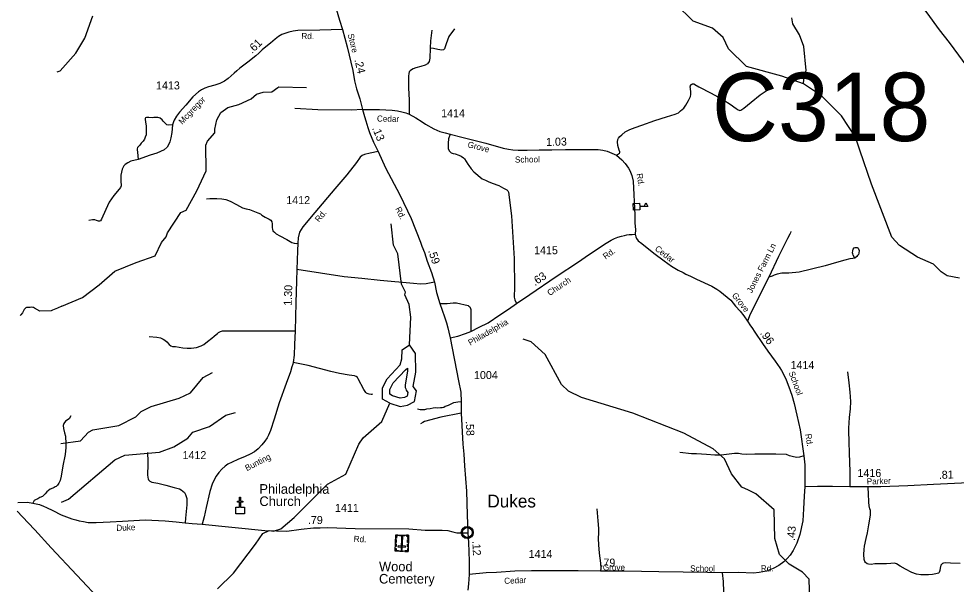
# Model space of a CAD drawing. Extents: x 2220236 to 2384410, y 720751 to 894131.
# Drawn here: x 2294988 to 2309628, y 842180 to 851003 of the extents above; entities that cross this region are included whole.
import ezdxf

# ---------------------------------------------------------------- set-up
doc = ezdxf.new("R2010")
doc.units = 0
doc.layers.add('Default', color=7, linetype='Continuous')

msp = doc.modelspace()

# ---------------------------------------------------------------- linework, layer by layer
at = {"layer": 'Default'}
for points in [[(2299239, 853177), (2299305, 853056), (2299363, 852897), (2299430, 852710), (2299478, 852582), (2299530, 852436), (2299588, 852273), (2299772, 851752), (2299789, 851700), (2299804, 851664), (2299830, 851579), (2299869, 851423), (2299920, 851248), (2299999, 850983), (2300042, 850837)], [(2308554, 851887), (2308675, 851737), (2308795, 851587), (2308866, 851481), (2308978, 851341), (2309166, 851093), (2309363, 850829), (2309515, 850631), (2309868, 850159)], [(2307245, 849988), (2306903, 850108), (2306351, 850260), (2306073, 850534), (2305988, 850708), (2305820, 850855), (2305519, 850967), (2305241, 851238)], [(2295587, 850177), (2295632, 850188), (2295879, 850464), (2296018, 850700), (2296147, 851050)], [(2307245, 849988), (2307252, 850119), (2307285, 850196), (2307247, 850569), (2307179, 850753), (2307077, 850926), (2307059, 851017)], [(2300042, 850837), (2299687, 850825), (2299347, 850818), (2299271, 850807), (2299206, 850795), (2299156, 850780), (2299095, 850755), (2299069, 850739), (2299044, 850725), (2298993, 850685), (2298920, 850624), (2298845, 850564), (2298791, 850519), (2298735, 850465), (2298692, 850426), (2298645, 850390), (2298588, 850340), (2298504, 850277), (2298439, 850230), (2298391, 850191), (2298353, 850153), (2298259, 850071), (2298201, 850031), (2298128, 849991), (2298048, 849965), (2297950, 849940), (2297896, 849920), (2297841, 849895), (2297793, 849863), (2297704, 849785), (2297598, 849654), (2297496, 849544), (2297452, 849483), (2297414, 849423), (2297404, 849392), (2297386, 849347)], [(2300042, 850837), (2300115, 850566), (2300205, 850195), (2300232, 850036), (2300264, 849911), (2300313, 849754), (2300358, 849587)], [(2301790, 850845), (2301706, 850726), (2301661, 850613), (2301634, 850531), (2301619, 850516), (2301596, 850514), (2301534, 850524), (2301462, 850541), (2301412, 850546)], [(2301437, 850823), (2301417, 850656), (2301412, 850546)], [(2301412, 850546), (2301405, 850387), (2301395, 850337), (2301370, 850300), (2301332, 850277), (2301265, 850257), (2301186, 850235), (2301145, 850220), (2301122, 850207), (2301100, 850190), (2301084, 850172), (2301077, 850148), (2301072, 850109), (2301072, 850042), (2301076, 849923), (2301082, 849735), (2301087, 849619), (2301087, 849559), (2301086, 849516)], [(2298049, 849280), (2298082, 849424), (2298142, 849538), (2298253, 849616), (2298422, 849665), (2298618, 849753), (2298701, 849828), (2298803, 849855), (2298942, 849864), (2299033, 849930), (2299051, 849942), (2299483, 849929)], [(2304320, 848872), (2304355, 848895), (2304368, 848903), (2304375, 848916), (2304375, 848926), (2304365, 848953), (2304342, 849024), (2304340, 849084), (2304344, 849119), (2304352, 849140), (2304372, 849164), (2304407, 849194), (2304460, 849237), (2304531, 849277), (2304614, 849306), (2304717, 849341), (2304921, 849413), (2305102, 849471), (2305172, 849492), (2305240, 849516), (2305288, 849537), (2305324, 849564), (2305373, 849607), (2305406, 849657), (2305446, 849725), (2305477, 849788), (2305485, 849823), (2305482, 849859), (2305477, 849913), (2305475, 849943)], [(2305475, 849943), (2305475, 849943), (2305475, 849944), (2305475, 849945), (2305475, 849945), (2305475, 849946), (2305475, 849947), (2305475, 849948), (2305476, 849948), (2305476, 849949), (2305476, 849950), (2305476, 849951), (2305476, 849951), (2305476, 849952), (2305476, 849953), (2305476, 849954), (2305476, 849954), (2305477, 849955), (2305477, 849956), (2305477, 849956), (2305477, 849957), (2305477, 849958), (2305478, 849958), (2305478, 849959), (2305478, 849960), (2305478, 849961), (2305479, 849961), (2305479, 849962), (2305479, 849963), (2305479, 849963), (2305480, 849964), (2305480, 849965), (2305480, 849965), (2305481, 849966), (2305481, 849967), (2305482, 849967), (2305482, 849968), (2305482, 849968), (2305483, 849969), (2305483, 849970), (2305484, 849970), (2305484, 849971), (2305484, 849971), (2305485, 849972), (2305485, 849973), (2305486, 849973), (2305486, 849974), (2305487, 849974), (2305487, 849975), (2305488, 849975), (2305488, 849976), (2305489, 849976), (2305489, 849977), (2305490, 849977), (2305491, 849978), (2305491, 849978), (2305492, 849979), (2305492, 849979), (2305493, 849979), (2305493, 849980), (2305494, 849980), (2305495, 849981), (2305495, 849981), (2305496, 849981), (2305497, 849982), (2305497, 849982), (2305498, 849983), (2305499, 849983), (2305499, 849983), (2305500, 849984), (2305501, 849984), (2305501, 849984), (2305502, 849984), (2305503, 849985), (2305503, 849985), (2305504, 849985), (2305505, 849985), (2305505, 849986), (2305506, 849986), (2305507, 849986), (2305507, 849986), (2305508, 849986), (2305509, 849987), (2305510, 849987), (2305510, 849987), (2305511, 849987), (2305512, 849987), (2305513, 849987), (2305513, 849987), (2305514, 849987), (2305515, 849987), (2305515, 849987), (2305516, 849987), (2305517, 849987), (2305518, 849987), (2305518, 849987), (2305519, 849987), (2305520, 849987), (2305521, 849987), (2305521, 849987)], [(2305521, 849987), (2305522, 849987), (2305523, 849987), (2305524, 849987), (2305524, 849987), (2305525, 849987), (2305526, 849987), (2305526, 849986), (2305527, 849986), (2305528, 849986), (2305529, 849986), (2305529, 849986), (2305530, 849986), (2305531, 849985), (2305531, 849985), (2305532, 849985), (2305533, 849985), (2305533, 849984), (2305534, 849984), (2305535, 849984), (2305535, 849983), (2305536, 849983), (2305537, 849983), (2305537, 849982), (2305538, 849982), (2305539, 849982), (2305539, 849981), (2305540, 849981), (2305541, 849981), (2305541, 849980), (2305542, 849980), (2305542, 849979), (2305543, 849979), (2305544, 849978), (2305544, 849978), (2305545, 849977), (2305545, 849977)], [(2305545, 849977), (2305610, 849941), (2305803, 849840), (2305906, 849785), (2305997, 849732), (2306098, 849671), (2306191, 849604), (2306223, 849583), (2306239, 849575), (2306249, 849573), (2306264, 849579), (2306310, 849608), (2306425, 849702), (2306568, 849814), (2306658, 849877)], [(2309677, 846956), (2309485, 846994), (2309393, 847053), (2309275, 847176), (2309024, 847281), (2308739, 847463), (2308620, 847596), (2308304, 848423), (2308123, 848954), (2308054, 849154), (2307834, 849487), (2307522, 849799), (2307245, 849988)], [(2300358, 849587), (2300183, 849575), (2299658, 849582), (2299297, 849600)], [(2300358, 849587), (2300386, 849480), (2300408, 849409), (2300439, 849304), (2300464, 849226), (2300527, 849075), (2300601, 848930)], [(2300358, 849587), (2300622, 849585), (2300821, 849577), (2300900, 849567), (2300970, 849550), (2301030, 849535), (2301086, 849516), (2301186, 849456), (2301288, 849395), (2301342, 849359), (2301469, 849283), (2301519, 849262), (2301564, 849245), (2301648, 849222), (2301723, 849200), (2301929, 849150), (2302116, 849101), (2302284, 849059), (2302551, 848986), (2302634, 848969), (2302705, 848956), (2302785, 848953), (2302928, 848953), (2303115, 848956), (2303310, 848958), (2303525, 848963), (2303710, 848964), (2303944, 848961), (2304037, 848963), (2304110, 848954), (2304175, 848936), (2304320, 848872), (2304407, 848799), (2304458, 848745), (2304510, 848674), (2304530, 848634), (2304561, 848559), (2304583, 848468), (2304607, 847939), (2304611, 847821), (2304618, 847708), (2304616, 847643)], [(2297386, 849347), (2297320, 849342), (2297300, 849348), (2297282, 849364), (2297245, 849403), (2297229, 849425), (2297195, 849451), (2297179, 849456), (2297161, 849460), (2297099, 849460), (2297075, 849457), (2297017, 849461), (2296981, 849460), (2296967, 849458), (2296961, 849446), (2296961, 849434), (2296968, 849388), (2296978, 849332), (2296979, 849234), (2296976, 849194), (2296964, 849156), (2296951, 849124), (2296931, 849092), (2296901, 849062), (2296876, 849029), (2296844, 848995), (2296838, 848975), (2296836, 848955), (2296841, 848921), (2296852, 848809)], [(2297386, 849347), (2297379, 849229), (2297365, 849143), (2297345, 849084), (2297325, 849035), (2297304, 849001), (2297257, 848960), (2297143, 848908), (2297042, 848874), (2296852, 848809)], [(2297218, 847513), (2297292, 847598), (2297308, 847664), (2297521, 847981), (2297604, 848018), (2297768, 848320), (2297914, 848628), (2297910, 849028), (2297934, 849094), (2298050, 849221), (2298049, 849280)], [(2301723, 849200), (2301701, 849127), (2301691, 849059), (2301693, 849019), (2301696, 848977), (2301710, 848941), (2301723, 848924), (2301741, 848910), (2301769, 848898), (2301803, 848894), (2301859, 848873), (2301897, 848857), (2301931, 848834), (2301948, 848818), (2301998, 848735), (2302017, 848711), (2302055, 848659), (2302094, 848616), (2302224, 848506), (2302274, 848484), (2302320, 848463), (2302383, 848438), (2302485, 848401), (2302560, 848361), (2302611, 848331), (2302625, 848318), (2302637, 848296), (2302681, 847928), (2302726, 847263), (2302730, 846815), (2302726, 846659), (2302734, 846619), (2302761, 846558)], [(2300601, 848930), (2300474, 848904), (2300387, 848884), (2300352, 848867), (2300320, 848842), (2300260, 848760), (2300111, 848570), (2299925, 848349), (2299612, 847980), (2299426, 847756), (2299399, 847716), (2299374, 847671), (2299351, 847584), (2299347, 847499), (2299341, 847382), (2299329, 847091), (2299325, 846911), (2299313, 846570), (2299304, 846134), (2299295, 845922), (2299290, 845753), (2299271, 845638), (2299266, 845611), (2299253, 845573), (2299233, 845496), (2299166, 845314), (2299056, 845008), (2298974, 844756), (2298919, 844579), (2298890, 844505), (2298867, 844465), (2298832, 844410), (2298783, 844355), (2298725, 844293), (2298668, 844248), (2298601, 844208), (2298521, 844173), (2298407, 844124), (2298320, 844086), (2298255, 844051), (2298212, 844021), (2298160, 843974), (2298110, 843922), (2298073, 843864), (2298038, 843807), (2298008, 843742), (2297971, 843628), (2297914, 843376), (2297881, 843229), (2297851, 843115)], [(2300601, 848930), (2300715, 848678), (2300938, 848257), (2301116, 847884), (2301262, 847516), (2301284, 847453), (2301322, 847354), (2301367, 847219), (2301431, 847045), (2301478, 846892), (2301513, 846730), (2301563, 846558), (2301637, 846354), (2301665, 846257), (2301686, 846178), (2301702, 846111), (2301723, 846026)], [(2296852, 848809), (2296740, 848782), (2296691, 848757), (2296651, 848729), (2296631, 848706), (2296604, 848656), (2296584, 848561), (2296584, 848472), (2296585, 848395), (2296575, 848369), (2296532, 848312), (2296471, 848244), (2296401, 848143), (2296347, 848028), (2296281, 847875), (2296266, 847852), (2296251, 847844), (2296234, 847844), (2296203, 847857), (2296176, 847867), (2296140, 847867), (2296083, 847857)], [(2297917, 848192), (2297970, 848197), (2298079, 848197), (2298161, 848192), (2298221, 848182), (2298291, 848154), (2298388, 848102), (2298483, 848052), (2298537, 848037), (2298590, 848027), (2298642, 848005), (2298722, 847977), (2298761, 847960), (2298786, 847938), (2298834, 847905), (2298896, 847875), (2298923, 847860), (2298938, 847835), (2298943, 847801), (2298946, 847743), (2298948, 847718), (2298958, 847696), (2298980, 847671), (2299008, 847649), (2299063, 847616), (2299175, 847559), (2299252, 847514), (2299287, 847499), (2299318, 847498), (2299347, 847499)], [(2301092, 845916), (2301112, 846346), (2301085, 846545), (2301017, 846697), (2301025, 846737), (2300965, 846862), (2300910, 847336), (2300842, 847468), (2300805, 847801)], [(2307046, 847685), (2307040, 847661), (2307029, 847641), (2306995, 847575), (2306850, 847293), (2306701, 846970)], [(2301723, 846026), (2301842, 846049), (2301964, 846093), (2302047, 846125), (2302178, 846190), (2302318, 846259), (2302502, 846382), (2302635, 846473), (2302761, 846558), (2302971, 846700), (2303381, 846980), (2303728, 847211), (2303886, 847318), (2304020, 847409), (2304135, 847486), (2304240, 847548), (2304293, 847573), (2304345, 847593), (2304402, 847613), (2304448, 847623), (2304483, 847629), (2304521, 847639), (2304566, 847639), (2304616, 847643)], [(2304616, 847643), (2304624, 847599), (2304633, 847575), (2304661, 847537), (2304716, 847494), (2304904, 847346), (2305068, 847225), (2305182, 847143), (2305285, 847080), (2305362, 847042), (2305406, 847017), (2305478, 846984), (2305572, 846939), (2305810, 846830), (2305889, 846786), (2305936, 846754), (2305993, 846708), (2306108, 846610), (2306181, 846519), (2306252, 846440), (2306310, 846369), (2306367, 846282), (2306414, 846212), (2306435, 846185), (2306480, 846113), (2306601, 845935), (2306684, 845816), (2306798, 845658), (2306875, 845555), (2306899, 845514), (2306929, 845456), (2306974, 845369), (2307012, 845260), (2307059, 845132), (2307096, 844997), (2307140, 844815), (2307189, 844591), (2307249, 844182), (2307265, 844041), (2307262, 843703)], [(2295661, 846520), (2295983, 846655), (2296242, 846852), (2296490, 847063), (2296822, 847201), (2297120, 847305), (2297218, 847513)], [(2308044, 847268), (2308019, 847314), (2308013, 847334), (2308009, 847352), (2308013, 847384), (2308018, 847406), (2308036, 847426), (2308050, 847432), (2308078, 847435), (2308090, 847429), (2308098, 847421), (2308113, 847389), (2308107, 847347), (2308101, 847327), (2308087, 847307), (2308073, 847293), (2308044, 847268)], [(2308044, 847268), (2308012, 847261), (2307967, 847255), (2307890, 847234), (2307758, 847198), (2307580, 847146), (2307174, 847049), (2307012, 847034), (2306905, 847032), (2306832, 847020), (2306786, 847002), (2306753, 846988), (2306701, 846970)], [(2301478, 846892), (2301403, 846875), (2301349, 846867), (2301264, 846861), (2301151, 846872), (2300631, 846919), (2300344, 846948), (2300068, 846978), (2299329, 847091)], [(2306701, 846970), (2306409, 846396), (2306367, 846282)], [(2295661, 846520), (2295592, 846489), (2295513, 846458), (2295493, 846445), (2295317, 846440), (2295236, 846485), (2295220, 846498), (2295210, 846498), (2295186, 846504), (2295166, 846500), (2295109, 846498), (2295097, 846490), (2295089, 846484), (2295081, 846477), (2295073, 846468), (2295067, 846457), (2295044, 846412), (2295022, 846385), (2295016, 846377), (2295010, 846372)], [(2301563, 846558), (2301678, 846560), (2301774, 846569), (2301824, 846568), (2302004, 846530), (2302018, 846518), (2302032, 846506), (2302039, 846495), (2302045, 846467), (2302047, 846413), (2302047, 846237), (2302047, 846125)], [(2297025, 846047), (2297142, 846032), (2297199, 846022), (2297242, 846004), (2297269, 845989), (2297299, 845962), (2297334, 845920), (2297361, 845900), (2297391, 845890), (2297436, 845887), (2297548, 845870), (2297617, 845862), (2297682, 845862), (2297764, 845872), (2297834, 845897), (2297879, 845922), (2297936, 845967), (2298001, 846017), (2298038, 846049), (2298071, 846077), (2298089, 846092), (2298108, 846109), (2298138, 846121), (2298171, 846131), (2298212, 846134), (2298481, 846131), (2298817, 846131), (2299165, 846134), (2299304, 846134)], [(2300785, 845004), (2300668, 845068), (2300666, 845242), (2300740, 845386), (2300945, 845604), (2300969, 845697), (2300976, 845839), (2301092, 845916)], [(2301200, 845198), (2301149, 845265), (2301188, 845490), (2301185, 845781), (2301092, 845916)], [(2301723, 846026), (2301857, 845352), (2301891, 845177), (2301895, 845023), (2301898, 844851), (2301924, 844364), (2301937, 844208), (2301949, 844028), (2301979, 843634), (2301992, 843263), (2301999, 842979)], [(2306381, 843648), (2306280, 843696), (2306120, 843903), (2306009, 844135), (2305832, 844291), (2305372, 844535), (2304577, 844851), (2303775, 845093), (2303574, 845190), (2303464, 845297), (2303209, 845763), (2302991, 845960), (2302865, 846001)], [(2300510, 845150), (2300502, 845142), (2300492, 845140), (2300462, 845143), (2300430, 845153), (2300416, 845163), (2300408, 845171), (2300377, 845216), (2300289, 845386), (2300275, 845405), (2300257, 845421), (2300233, 845433), (2300147, 845444), (2299997, 845470), (2299860, 845497), (2299507, 845591), (2299271, 845638)], [(2295645, 844373), (2295952, 844418), (2296076, 844552), (2296142, 844587), (2296549, 844656), (2296815, 844792), (2296897, 844877), (2297054, 844953), (2297494, 845082), (2297668, 845168), (2297866, 845406), (2298015, 845481)], [(2300946, 845082), (2300825, 845119), (2300781, 845144), (2300780, 845218), (2300832, 845320), (2301026, 845527), (2301061, 845549), (2301061, 845504), (2301024, 845290), (2301023, 845269), (2301024, 845248), (2301030, 845228), (2301038, 845209), (2301066, 845172), (2301054, 845114), (2301014, 845092), (2300946, 845082)], [(2307931, 845496), (2307948, 845320), (2307964, 845177), (2307974, 845033), (2307970, 844916), (2307956, 844781), (2307943, 844615), (2307948, 844360), (2307957, 844267), (2307957, 844199), (2307959, 844112), (2307967, 843905), (2307965, 843703)], [(2300785, 845004), (2300944, 844954), (2301060, 844972), (2301168, 845033), (2301200, 845198)], [(2298093, 842107), (2298340, 842353), (2298685, 842807), (2298800, 842973), (2298899, 843016), (2298966, 843009), (2299082, 843044), (2299289, 843219), (2299808, 843743), (2300098, 843896), (2300301, 844364), (2300366, 844465), (2300655, 844719), (2300785, 845004)], [(2301895, 845023), (2301847, 845022), (2301815, 845014), (2301779, 845010), (2301695, 844969), (2301649, 844952), (2301624, 844936), (2301598, 844930), (2301572, 844931), (2301530, 844929), (2301492, 844931), (2301458, 844928), (2301410, 844916), (2301356, 844909), (2301324, 844901), (2301290, 844900), (2301258, 844902), (2301216, 844910)], [(2295799, 844807), (2295774, 844762), (2295717, 844722), (2295691, 844689), (2295681, 844656), (2295686, 844608), (2295702, 844543), (2295717, 844491), (2295724, 844372), (2295725, 844314), (2295715, 844204), (2295678, 844028), (2295650, 843865), (2295634, 843800), (2295614, 843754), (2295595, 843727), (2295574, 843706), (2295557, 843698), (2295539, 843688), (2295518, 843677), (2295479, 843663), (2295425, 843620), (2295401, 843590), (2295356, 843549), (2295318, 843533), (2295286, 843513), (2295248, 843498), (2295230, 843486), (2295216, 843466), (2295209, 843446)], [(2295654, 843458), (2295762, 843508), (2296489, 844122), (2296646, 844191), (2297187, 844239), (2297411, 844324), (2297626, 844461), (2297708, 844553), (2297966, 844639), (2298222, 844817), (2298371, 844859)], [(2301898, 844851), (2301581, 844784), (2301324, 844717), (2301296, 844703), (2301264, 844682)], [(2296999, 844237), (2296999, 844197), (2297004, 844129), (2297005, 844049), (2296997, 843889), (2297001, 843845), (2297006, 843823), (2297014, 843807), (2297022, 843797), (2297036, 843787), (2297064, 843771), (2297158, 843755), (2297285, 843724), (2297415, 843689), (2297499, 843670), (2297525, 843651), (2297576, 843609), (2297592, 843579), (2297611, 843517), (2297615, 843466), (2297612, 843419), (2297590, 843211), (2297589, 843139)], [(2307249, 844182), (2307182, 844160), (2307136, 844158), (2307084, 844165), (2307026, 844181), (2306976, 844205), (2306809, 844210), (2306644, 844209), (2306480, 844207), (2306345, 844203), (2306280, 844211), (2306227, 844219), (2306193, 844221), (2306165, 844219), (2306125, 844213), (2306040, 844203), (2305996, 844201), (2305952, 844195), (2305856, 844195), (2305727, 844205), (2305569, 844213), (2305492, 844215), (2305312, 844236)], [(2307262, 843703), (2307460, 843711), (2307697, 843709), (2307965, 843703), (2308251, 843705), (2308451, 843707), (2308870, 843722), (2309274, 843740), (2309600, 843754), (2309818, 843766)], [(2307262, 843703), (2307252, 843552), (2307244, 843354), (2307231, 843170), (2307185, 842957), (2307137, 842821), (2307112, 842767), (2307080, 842704), (2307032, 842633), (2306989, 842581), (2306933, 842528), (2306858, 842473), (2306768, 842425), (2306667, 842386), (2306551, 842363), (2306462, 842354), (2306229, 842361), (2305970, 842357)], [(2307341, 841908), (2307329, 842259), (2307227, 842366), (2307018, 842495), (2306866, 842644), (2306797, 842893), (2306784, 843342), (2306498, 843590), (2306381, 843648)], [(2309691, 842504), (2309540, 842510), (2309453, 842511), (2309431, 842509), (2309413, 842503), (2309401, 842495), (2309387, 842475), (2309379, 842429), (2309370, 842393), (2309360, 842364), (2309352, 842354), (2309310, 842340), (2309258, 842331), (2309195, 842324), (2309076, 842326), (2309006, 842336), (2308934, 842364), (2308833, 842414), (2308752, 842460), (2308696, 842497), (2308665, 842509), (2308604, 842503), (2308540, 842498), (2308358, 842497), (2308300, 842490), (2308259, 842492), (2308235, 842500), (2308212, 842517), (2308202, 842536), (2308192, 842568), (2308187, 842646), (2308190, 842719), (2308195, 842776), (2308221, 842894), (2308242, 842983), (2308265, 843106), (2308287, 843255), (2308287, 843328), (2308279, 843358), (2308267, 843402), (2308267, 843416), (2308261, 843447), (2308261, 843483), (2308257, 843576), (2308251, 843705)], [(2294972, 843455), (2295123, 843458), (2295209, 843446), (2295313, 843424), (2295376, 843399), (2295419, 843377), (2295521, 843332), (2295652, 843264), (2295815, 843202), (2295878, 843184), (2295933, 843167), (2295998, 843160), (2296074, 843144), (2296199, 843142), (2296413, 843152), (2296607, 843163), (2296960, 843183), (2297274, 843168), (2297448, 843154), (2297589, 843139), (2297694, 843128), (2297851, 843115)], [(2294964, 843320), (2295136, 843138), (2295239, 843027), (2295493, 842747), (2297095, 841044)], [(2304014, 843357), (2304032, 843168), (2304043, 843050), (2304039, 842984), (2304036, 842893), (2304043, 842792), (2304053, 842666), (2304071, 842507), (2304080, 842430), (2304071, 842384)], [(2297851, 843115), (2298829, 843018), (2299011, 843011), (2299174, 843009), (2299398, 843041), (2299589, 843057), (2299696, 843057), (2299807, 843064), (2300241, 843050), (2301077, 843046), (2301332, 843025), (2301600, 843023), (2301687, 843016), (2301765, 842996), (2301830, 842984), (2301999, 842979)], [(2301999, 842979), (2302009, 842826), (2302016, 842689), (2302022, 842533), (2302020, 842329)], [(2302020, 842329), (2302009, 842184), (2302000, 842089)], [(2305970, 842357), (2305745, 842363), (2304982, 842375), (2304440, 842384), (2304071, 842384), (2303723, 842389), (2302993, 842391), (2302734, 842382), (2302447, 842363), (2302286, 842356), (2302020, 842329)], [(2305970, 842357), (2305986, 842223), (2305995, 842061)]]:
    msp.add_lwpolyline(points, dxfattribs=at)
for points in [[(2304584, 848119), (2304682, 848124), (2304684, 848078), (2304759, 848081), (2304781, 848129), (2304813, 848074), (2304685, 848068), (2304687, 848022), (2304589, 848018)], [(2298380, 843384), (2298437, 843384), (2298437, 843460), (2298405, 843460), (2298405, 843476), (2298437, 843476), (2298437, 843536), (2298453, 843536), (2298453, 843476), (2298485, 843476), (2298485, 843460), (2298453, 843460), (2298453, 843384), (2298511, 843384), (2298511, 843277), (2298380, 843277)], [(2301914, 842999), (2301915, 843005), (2301917, 843012), (2301920, 843019), (2301923, 843025), (2301926, 843030), (2301930, 843035), (2301934, 843040), (2301939, 843044), (2301944, 843049), (2301950, 843053), (2301954, 843055), (2301959, 843058), (2301965, 843060), (2301971, 843062), (2301975, 843063), (2301980, 843064), (2301984, 843065), (2301990, 843065), (2301995, 843065), (2302000, 843065), (2302005, 843064), (2302010, 843063), (2302015, 843061), (2302020, 843059), (2302027, 843057), (2302033, 843053), (2302038, 843050), (2302043, 843046), (2302047, 843042), (2302051, 843038), (2302055, 843033), (2302058, 843029), (2302061, 843024), (2302063, 843019), (2302065, 843014), (2302067, 843009), (2302068, 843004), (2302069, 842998), (2302070, 842993), (2302070, 842987), (2302070, 842981), (2302070, 842976), (2302069, 842970), (2302067, 842964), (2302065, 842958), (2302063, 842953), (2302060, 842947), (2302056, 842942), (2302053, 842937), (2302049, 842932), (2302043, 842927), (2302038, 842923), (2302033, 842920), (2302029, 842917), (2302022, 842914), (2302015, 842911), (2302009, 842910), (2302002, 842909), (2301998, 842908), (2301994, 842908), (2301988, 842908), (2301984, 842908), (2301978, 842909), (2301972, 842910), (2301968, 842912), (2301962, 842914), (2301958, 842916), (2301954, 842918), (2301947, 842922), (2301941, 842926), (2301937, 842931), (2301932, 842935), (2301929, 842939), (2301926, 842944), (2301922, 842951), (2301920, 842954), (2301918, 842958), (2301916, 842966), (2301914, 842974), (2301914, 842979), (2301913, 842985), (2301913, 842990), (2301914, 842996)], [(2301067, 842688), (2300868, 842694), (2300875, 842948), (2301074, 842943)], [(2300884, 842876), (2300883, 842833), (2300872, 842833), (2300873, 842876)], [(2300908, 842948), (2300908, 842936), (2300886, 842937), (2300885, 842896), (2300874, 842897), (2300875, 842948)], [(2301016, 842933), (2300931, 842935), (2300932, 842947), (2301017, 842944)], [(2300959, 842721), (2300977, 842720), (2300983, 842923), (2300964, 842923)], [(2301041, 842944), (2301041, 842932), (2301063, 842932), (2301061, 842891), (2301073, 842891), (2301074, 842943)], [(2301072, 842873), (2301071, 842830), (2301059, 842830), (2301061, 842873)], [(2300869, 842737), (2300880, 842737), (2300879, 842705), (2300920, 842704), (2300920, 842693), (2300868, 842694)], [(2300882, 842810), (2300881, 842767), (2300870, 842767), (2300871, 842810)], [(2301028, 842758), (2301028, 842776), (2300911, 842779), (2300910, 842761)], [(2300993, 842690), (2300941, 842692), (2300941, 842703), (2300993, 842702)], [(2301068, 842732), (2301057, 842732), (2301056, 842700), (2301015, 842701), (2301015, 842690), (2301067, 842688)], [(2301070, 842806), (2301069, 842762), (2301058, 842763), (2301059, 842806)]]:
    msp.add_lwpolyline(points, close=True, dxfattribs=at)
for radius in [94.3, 76.7]:
    msp.add_circle((2301992, 842987), radius, dxfattribs=at)

# ---------------------------------------------------------------- texts
for s, height, rotation, p in [('Rd.', 95, 359.2835, (2299401, 850687)), ('Store', 95, 284.1309, (2300123, 850759)), ('.61', 125, 44.1631, (2298632, 850452)), ('.24', 125, 283.5243, (2300229, 850362)), ('Mcgregor', 95, 46.3933, (2297541, 849346)), ('Cedar', 95, 359.0054, (2300581, 849399)), ('.13', 125, 292.7003, (2300503, 849295)), ('1.03', 125, 1.3227, (2303223, 849018)), ('Grove', 95, 345.7443, (2301990, 848999)), ('School', 95, 0.6043, (2302737, 848758)), ('Rd.', 95, 279.4185, (2304634, 848582)), ('Rd.', 95, 49.6549, (2299675, 847821)), ('Rd.', 95, 295.4636, (2300865, 848040)), ('Rd.', 95, 34.7938, (2304151, 847244)), ('Cedar', 95, 322.1897, (2304913, 847398)), ('Jones Farm Ln', 95, 63.1711, (2306436, 846713)), ('.59', 125, 288.6764, (2301378, 847382)), ('.63', 125, 34.2137, (2303049, 846829)), ('Church', 95, 33.8001, (2303280, 846675)), ('1.30', 125, 87.9111, (2299249, 846523)), ('Grove', 95, 308.3533, (2306118, 846683)), ('Philadelphia', 95, 29.7007, (2302039, 845900)), ('.96', 125, 305.1673, (2306558, 846095)), ('School', 95, 290.2631, (2307009, 845482)), ('.58', 125, 272.9585, (2301968, 844723)), ('Rd.', 95, 278.7605, (2307270, 844521)), ('Bunting', 95, 27.1665, (2298551, 843942)), ('.81', 125, 2.1432, (2309357, 843822)), ('Parker', 95, 1.8014, (2308232, 843735)), ('.79', 125, 360, (2299503, 843119)), ('Duke', 95, 2.2469, (2296514, 843011)), ('.43', 125, 85.4165, (2307106, 842852)), ('Rd.', 95, 357.624, (2300217, 842841)), ('.12', 125, 272.9718, (2302070, 842855)), ('.79', 125, 359.9678, (2304071, 842455)), ('Grove', 95, 359.9678, (2304109, 842395)), ('School', 95, 359.7804, (2305472, 842379)), ('Rd.', 95, 0.6074, (2306577, 842378)), ('Cedar', 95, 2.8374, (2302571, 842184))]:
    msp.add_text(s, height=height, rotation=rotation, dxfattribs=at).set_placement(p)
for s, height, p in [('C318', 1066.3, (2305814, 849094)), ('1413', 125, (2297131, 849900)), ('1414', 125, (2301584, 849466)), ('1412', 125, (2299165, 848110)), ('1415', 125, (2303035, 847329)), ('1414', 125, (2307040, 845537)), ('1004', 125, (2302097, 845381)), ('1412', 125, (2297545, 844131)), ('1416', 125, (2308085, 843853)), ('Philadelphia', 150, (2298746, 843591)), ('Dukes', 200, (2302306, 843377)), ('Church', 150, (2298746, 843400)), ('1411', 125, (2299926, 843309)), ('1414', 125, (2302950, 842589)), ('Wood', 150, (2300614, 842381)), ('Cemetery', 150, (2300614, 842190))]:
    msp.add_text(s, height=height, dxfattribs=at).set_placement(p)

doc.saveas('drawing.dxf')
